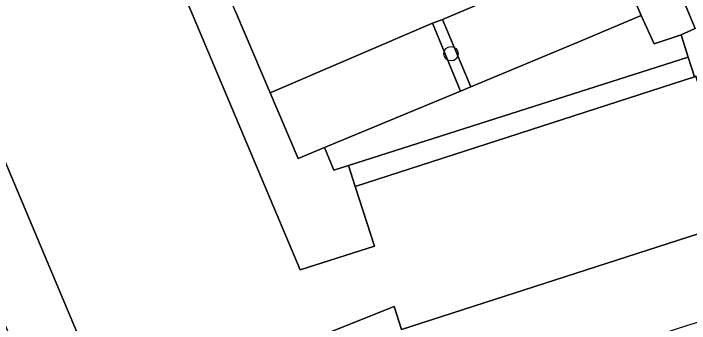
# Model space of a CAD drawing. Extents: x 159262 to 160143, y 383399 to 384319.
# Drawn here: x 159391.14 to 159437.05, y 384040.9 to 384061.94 of the extents above; entities that cross this region are included whole.
import ezdxf

# ---------------------------------------------------------------- set-up
doc = ezdxf.new("R2010")
doc.units = 0
for name, color, linetype in [('IMGEO_Boom', 7, 'Continuous'), ('IMGEO_Groenvoorziening', 7, 'Continuous'), ('IMGEO_Pand', 7, 'Continuous'), ('IMGEO_Parkeervlak_open', 7, 'Continuous'), ('IMGEO_Rijbaan_lokaal_open', 7, 'Continuous'), ('IMGEO_Voetpad_open', 7, 'Continuous')]:
    doc.layers.add(name, color=color, linetype=linetype)

msp = doc.modelspace()

# ---------------------------------------------------------------- linework, layer by layer
at = {"layer": 'IMGEO_Boom'}
msp.add_circle((159420.852, 384059.208), 0.489, dxfattribs=at)
at = {"layer": 'IMGEO_Groenvoorziening'}
for points in [[(159436.968, 384058.978), (159436.481, 384060.486), (159434.652, 384059.879), (159433.759, 384061.803), (159429.54, 384060.02), (159422.19, 384056.969), (159421.487, 384056.676), (159412.264, 384052.842), (159412.904, 384051.304), (159413.893, 384051.62)], [(159420.262, 384061.522), (159419.603, 384061.271), (159421.487, 384056.676), (159422.19, 384056.969)]]:
    msp.add_lwpolyline(points, close=True, dxfattribs=at)
at = {"layer": 'IMGEO_Pand'}
msp.add_lwpolyline([(159440.446, 384047.879), (159440.581, 384047.923), (159437.475, 384057.68), (159437.384, 384057.651), (159414.348, 384050.197), (159415.656, 384046.153), (159410.606, 384044.535), (159389.219, 384095.207), (159383.728, 384092.89), (159380.119, 384101.206), (159407.993, 384116.247), (159400.562, 384129.975), (159363.375, 384109.909), (159370.785, 384096.167), (159373.476, 384097.618), (159376.753, 384089.917), (159374.874, 384089.123), (159398.706, 384032.57), (159413.083, 384038.616), (159412.404, 384040.229), (159416.981, 384042.051), (159417.491, 384040.501)], close=True, dxfattribs=at)
at = {"layer": 'IMGEO_Parkeervlak_open'}
for points in [[(159431.806, 384066.413), (159420.262, 384061.522), (159422.19, 384056.969), (159429.54, 384060.02), (159433.759, 384061.803)], [(159419.603, 384061.271), (159408.574, 384056.565), (159410.479, 384052.1), (159412.264, 384052.842), (159421.487, 384056.676)]]:
    msp.add_lwpolyline(points, close=True, dxfattribs=at)
at = {"layer": 'IMGEO_Rijbaan_lokaal_open'}
for points in [[(159434.674, 384067.546), (159437.432, 384060.916), (159436.481, 384060.486), (159436.968, 384058.978), (159437.384, 384057.651), (159437.475, 384057.68), (159440.581, 384047.923), (159440.446, 384047.879), (159442.271, 384042.405), (159443.824, 384042.877), (159450.086, 384044.595), (159447.587, 384050.724), (159423.587, 384107.993)], [(159406.225, 384062.07), (159408.574, 384056.565), (159419.603, 384061.271), (159420.262, 384061.522), (159431.806, 384066.413)]]:
    msp.add_lwpolyline(points, dxfattribs=at)
at = {"layer": 'IMGEO_Voetpad_open'}
for points in [[(159414.033, 384119.811), (159413.871, 384120.081), (159409.679, 384117.794), (159406.328, 384123.802), (159404.9, 384126.364), (159409.164, 384128.694), (159408.585, 384129.745), (159407.619, 384131.498), (159403.29, 384129.183), (159401.299, 384132.905), (159360.938, 384111.099), (159394.739, 384030.909), (159398.706, 384032.57), (159374.874, 384089.123)], [(159389.219, 384095.207), (159410.606, 384044.535), (159415.656, 384046.153), (159414.348, 384050.197), (159413.893, 384051.62), (159412.904, 384051.304), (159412.264, 384052.842), (159410.479, 384052.1), (159408.574, 384056.565), (159406.225, 384062.07), (159402.333, 384071.191), (159399.969, 384076.732), (159398.006, 384081.333), (159391.696, 384095.995), (159403.696, 384101.108), (159401.432, 384106.558), (159399.866, 384109.811)], [(159409.49, 384032.083), (159414.035, 384033.354), (159428.555, 384038.063), (159436.859, 384040.76), (159442.271, 384042.405), (159440.446, 384047.879), (159417.491, 384040.501), (159416.981, 384042.051), (159412.404, 384040.229), (159413.083, 384038.616), (159398.706, 384032.57), (159394.739, 384030.909), (159395.37, 384029.412), (159400.37, 384030.199)]]:
    msp.add_lwpolyline(points, dxfattribs=at)
for points in [[(159434.674, 384067.546), (159431.806, 384066.413), (159433.759, 384061.803), (159434.652, 384059.879), (159436.481, 384060.486), (159437.432, 384060.916)], [(159437.384, 384057.651), (159436.968, 384058.978), (159413.893, 384051.62), (159414.348, 384050.197)]]:
    msp.add_lwpolyline(points, close=True, dxfattribs=at)

doc.saveas('drawing.dxf')
